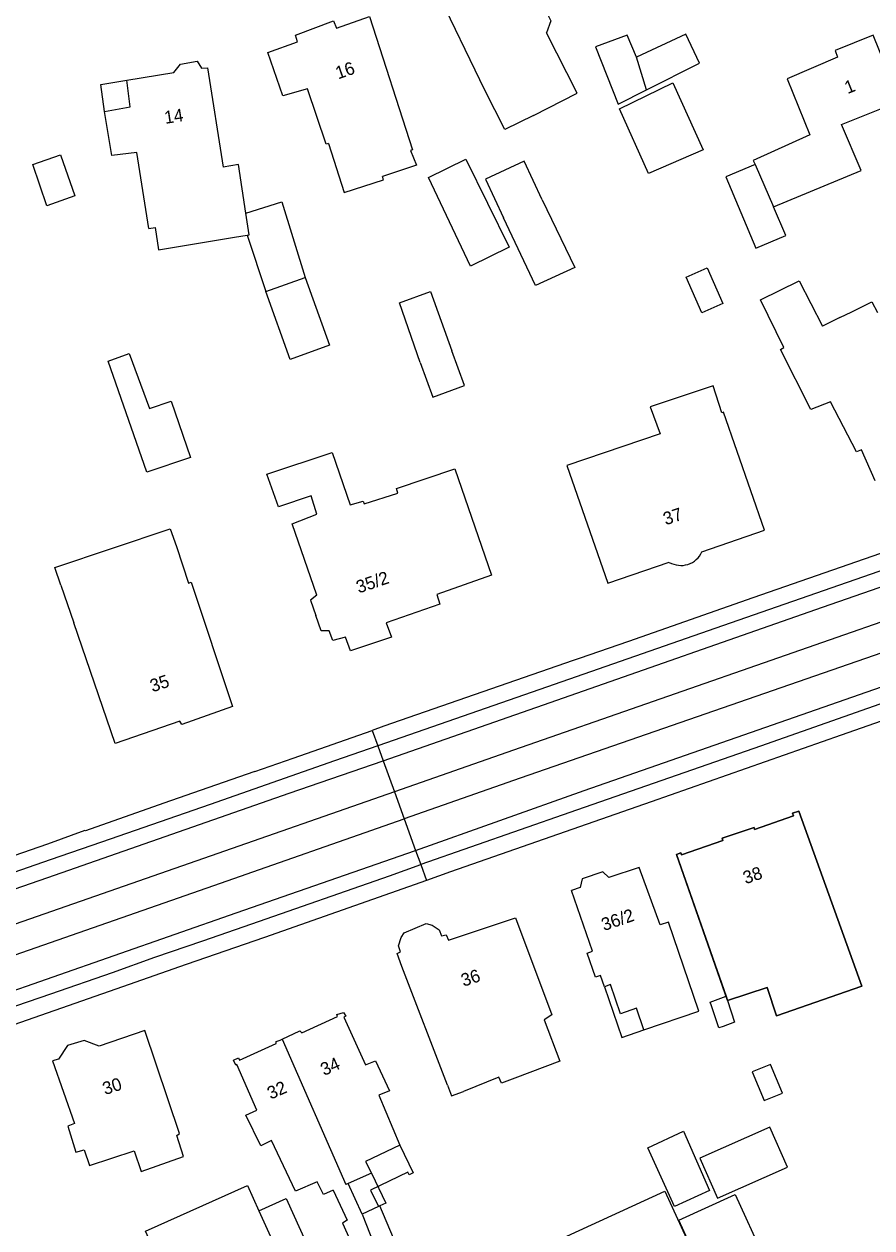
# Model space of a CAD drawing. Extents: x 194485 to 197793, y 468269 to 470822.
# Drawn here: x 194588 to 194667.8, y 469975.4 to 470088.6 of the extents above; entities that cross this region are included whole.
import ezdxf

# ---------------------------------------------------------------- set-up
doc = ezdxf.new("R2010")
doc.units = 0
for name, color, linetype in [('BAG plantopografie panden grensvlak verbouwing pand', 7, 'Continuous'), ('BGT begrenzing pand te verbouwen', 7, 'Continuous'), ('BGT grensvlak gebouwinstallatie plus 1', 7, 'Continuous'), ('BGT grensvlak pand op maaiveld', 7, 'Continuous'), ('BGT grensvlak pand op maaiveld LR', 7, 'Continuous'), ('BGT grensvlak wegdeel', 7, 'Continuous'), ('BGT tekst huisnummerreeks', 7, 'Continuous'), ('GEM grensvlak beperking object', 7, 'Continuous')]:
    doc.layers.add(name, color=color, linetype=linetype)

msp = doc.modelspace()

# ---------------------------------------------------------------- linework, layer by layer
at = {"layer": 'BAG plantopografie panden grensvlak verbouwing pand'}
for p, q in [((194623.38, 469983.2), (194624.63, 469980.59)), ((194624.12, 469980.65), (194620.61, 469978.97)), ((194624.24, 469980.4), (194624.12, 469980.65)), ((194624.63, 469980.59), (194624.24, 469980.4)), ((194620.61, 469978.97), (194621.36, 469977.41))]:
    msp.add_line(p, q, dxfattribs=at)
at = {"layer": 'BGT begrenzing pand te verbouwen'}
msp.add_line((194620.71, 469980.54), (194618.5, 469979.57), dxfattribs=at)
msp.add_lwpolyline([(194623.38, 469983.2), (194620.14, 469981.64), (194620.71, 469980.54)], dxfattribs=at)
at = {"layer": 'BGT grensvlak gebouwinstallatie plus 1'}
for p, q in [((194595.24, 470082.94), (194597.68, 470083.34)), ((194595.58, 470080.42), (194595.24, 470082.94)), ((194608.88, 470070.85), (194612.25, 470071.9)), ((194612.25, 470071.9), (194614.47, 470064.78)), ((194609.01, 470068.79), (194610.75, 470063.48)), ((194650.29, 470064.83), (194652.27, 470065.7)), ((194652.27, 470065.7), (194653.75, 470062.35)), ((194651.77, 470061.48), (194650.29, 470064.83)), ((194653.75, 470062.35), (194651.77, 470061.48)), ((194642.62, 469998.09), (194644.25, 469993.32)), ((194652.55, 469996.65), (194654.06, 469997.21)), ((194652.68, 469996.3), (194652.55, 469996.65)), ((194653.37, 469994.22), (194652.68, 469996.3)), ((194654.21, 469996.78), (194654.86, 469994.76)), ((194654.86, 469994.76), (194653.78, 469994.36)), ((194644.25, 469993.32), (194646.33, 469994.03)), ((194653.78, 469994.36), (194653.37, 469994.22)), ((194658.24, 469990.79), (194656.53, 469990.09)), ((194659.36, 469988.08), (194658.24, 469990.79)), ((194656.53, 469990.09), (194657.65, 469987.38)), ((194657.65, 469987.38), (194659.36, 469988.08)), ((194620.71, 469980.54), (194622.04, 469977.73)), ((194610.11, 469977.01), (194612.67, 469978.18)), ((194612.67, 469978.18), (194614.61, 469973.89)), ((194622.04, 469977.73), (194621.49, 469977.47))]:
    msp.add_line(p, q, dxfattribs=at)
for points in [[(194656.79, 470075.41), (194654.03, 470074.25), (194656.86, 470067.54), (194659.68, 470068.73), (194658.51, 470071.43)], [(194658.17, 469984.88), (194651.58, 469981.95), (194653.25, 469978.2), (194659.85, 469981.13), (194658.17, 469984.88)]]:
    msp.add_lwpolyline(points, dxfattribs=at)
at = {"layer": 'BGT grensvlak pand op maaiveld'}
for p, q in [((194640.04, 470082.12), (194637.17, 470087.82)), ((194597.98, 470080.85), (194597.68, 470083.34)), ((194635.94, 470080.02), (194640.04, 470082.12)), ((194595.58, 470080.42), (194597.98, 470080.85)), ((194629.58, 470075.92), (194633.64, 470067.65)), ((194656.62, 470075.8), (194656.79, 470075.41)), ((194656.79, 470075.41), (194658.51, 470071.43)), ((194658.51, 470071.43), (194666.76, 470074.86)), ((194600.67, 470067.4), (194607.82, 470068.59)), ((194607.82, 470068.59), (194609.01, 470068.79)), ((194610.75, 470063.48), (194614.47, 470064.78)), ((194614.47, 470064.78), (194616.74, 470058.43)), ((194664.77, 470061.02), (194665.88, 470061.58)), ((194664.77, 470061.02), (194665.88, 470061.58)), ((194664.77, 470061.02), (194663.14, 470060.21)), ((194664.77, 470061.02), (194663.14, 470060.21)), ((194595.92, 470056.92), (194597.9, 470057.66)), ((194642.95, 470036.06), (194648.72, 470038.01)), ((194642.95, 470036.06), (194648.72, 470038.01)), ((194591.46, 470035.86), (194590.89, 470037.53)), ((194591.46, 470035.86), (194590.89, 470037.53)), ((194591.46, 470035.86), (194592.68, 470032.3)), ((194591.46, 470035.86), (194592.68, 470032.3)), ((194649.4, 470010.53), (194654.06, 469997.21)), ((194641.48, 470001.42), (194639.52, 470007.14)), ((194640.98, 470001.25), (194641.48, 470001.42)), ((194642.62, 469998.09), (194642.25, 469999.15)), ((194643.18, 469998.29), (194642.62, 469998.09)), ((194644.12, 469995.54), (194643.18, 469998.29)), ((194654.06, 469997.21), (194654.21, 469996.78)), ((194646.33, 469994.03), (194651.49, 469995.79)), ((194632.69, 469989.59), (194629.37, 469988.24)), ((194619.82, 469976.7), (194618.5, 469979.57)), ((194610.11, 469977.01), (194612.05, 469972.72)), ((194621.36, 469977.41), (194619.82, 469976.7)), ((194621.49, 469977.47), (194621.36, 469977.41))]:
    msp.add_line(p, q, dxfattribs=at)
for points in [[(194635.94, 470080.02), (194633.23, 470078.7), (194631.35, 470082.41), (194626.74, 470091.96), (194628.82, 470092.94), (194629, 470093.87), (194630.51, 470094.59), (194631.26, 470094.27), (194633.44, 470095.24)], [(194635.81, 470090.52), (194636.96, 470090.18), (194637.58, 470088.94), (194637.17, 470087.82)], [(194616.65, 470077.4), (194616.44, 470077.33), (194614.69, 470082.55), (194612.35, 470081.88), (194610.95, 470085.96), (194613.75, 470086.95), (194613.54, 470087.58), (194617.12, 470088.93), (194617.41, 470088.25), (194620.5, 470089.33), (194624.56, 470076.81), (194624.37, 470076.75), (194624.94, 470075.37), (194621.73, 470074.3)], [(194645.62, 470085.52), (194644.75, 470087.59), (194641.77, 470086.48), (194643.92, 470081.1), (194646.58, 470082.45)], [(194646.58, 470082.45), (194651.55, 470084.96), (194650.26, 470087.68), (194645.62, 470085.52)], [(194666.76, 470074.86), (194664.92, 470079.18), (194670.42, 470081.37), (194667.9, 470087.6), (194664.34, 470086.13), (194664.56, 470085.52), (194659.8, 470083.49), (194661.95, 470078.2), (194656.62, 470075.8)], [(194597.68, 470083.34), (194602.11, 470084.08), (194602.72, 470084.85), (194604.29, 470085.15), (194604.7, 470084.49), (194605.28, 470084.5), (194606.75, 470075.17)], [(194651.89, 470076.8), (194646.75, 470074.59), (194644.02, 470080.67), (194649.04, 470083.11), (194651.89, 470076.8)], [(194599.76, 470069.39), (194598.62, 470076.55), (194596.26, 470076.27), (194595.58, 470080.42)], [(194616.65, 470077.4), (194618.13, 470072.79), (194621.84, 470073.98), (194621.73, 470074.3)], [(194592.78, 470072.46), (194590.15, 470071.52), (194588.82, 470075.41), (194591.44, 470076.32), (194592.78, 470072.46)], [(194608.88, 470070.85), (194608.18, 470075.42), (194606.75, 470075.17)], [(194633.64, 470067.65), (194630.02, 470065.87), (194626.05, 470074.19), (194629.58, 470075.92)], [(194636.77, 470072.1), (194635.07, 470075.75), (194631.42, 470074.04), (194633.12, 470070.4)], [(194636.77, 470072.1), (194639.82, 470065.72), (194636.13, 470064.03), (194633.12, 470070.4)], [(194609.01, 470068.79), (194609.19, 470068.82), (194608.88, 470070.85)], [(194599.76, 470069.39), (194600.36, 470069.49), (194600.67, 470067.4)], [(194668.09, 470045.68), (194666.81, 470048.59), (194666.32, 470048.4), (194663.89, 470053.11), (194662.05, 470052.38), (194659.18, 470058.02), (194659.49, 470058.21), (194657.31, 470062.68), (194660.95, 470064.47), (194663.14, 470060.21)], [(194668.09, 470045.68), (194666.81, 470048.59), (194666.32, 470048.4), (194663.89, 470053.11), (194662.05, 470052.38), (194659.18, 470058.02), (194659.49, 470058.21), (194657.31, 470062.68), (194660.95, 470064.47), (194663.14, 470060.21)], [(194616.74, 470058.43), (194613.05, 470057.07), (194610.75, 470063.48)], [(194625.27, 470056.79), (194623.32, 470062.42), (194626.26, 470063.47), (194628.26, 470057.89)], [(194625.27, 470056.79), (194623.32, 470062.42), (194626.26, 470063.47), (194628.26, 470057.89)], [(194665.88, 470061.58), (194667.77, 470062.52), (194668.3, 470061.51)], [(194665.88, 470061.58), (194667.77, 470062.52), (194668.3, 470061.51)], [(194597.9, 470057.66), (194599.81, 470052.46), (194601.86, 470053.15), (194603.67, 470047.86)], [(194625.27, 470056.79), (194626.48, 470053.53), (194629.46, 470054.63), (194628.26, 470057.89)], [(194625.27, 470056.79), (194626.48, 470053.53), (194629.46, 470054.63), (194628.26, 470057.89)], [(194603.67, 470047.86), (194599.57, 470046.5), (194595.92, 470056.92)], [(194652.85, 470054.62), (194646.93, 470052.63), (194647.86, 470050.1), (194639.07, 470047.1), (194642.95, 470036.06)], [(194652.85, 470054.62), (194646.93, 470052.63), (194647.86, 470050.1), (194639.07, 470047.1), (194642.95, 470036.06)], [(194651.79, 470039), (194657.67, 470041.02), (194653.82, 470052.12), (194653.67, 470052.08), (194652.85, 470054.62)], [(194651.79, 470039), (194657.67, 470041.02), (194653.82, 470052.12), (194653.67, 470052.08), (194652.85, 470054.62)], [(194615.56, 470034.92), (194613.23, 470041.62), (194615.55, 470042.53), (194615.03, 470044.26), (194611.95, 470043.21), (194610.85, 470046.29), (194616.99, 470048.34), (194618.7, 470043.42), (194619.91, 470043.75), (194620.01, 470043.52), (194623.18, 470044.52), (194623.05, 470044.96), (194628.54, 470046.79), (194631.99, 470036.81)], [(194615.56, 470034.92), (194613.23, 470041.62), (194615.55, 470042.53), (194615.03, 470044.26), (194611.95, 470043.21), (194610.85, 470046.29), (194616.99, 470048.34), (194618.7, 470043.42), (194619.91, 470043.75), (194620.01, 470043.52), (194623.18, 470044.52), (194623.05, 470044.96), (194628.54, 470046.79), (194631.99, 470036.81)], [(194590.89, 470037.53), (194601.77, 470041.17), (194602.34, 470039.5)], [(194590.89, 470037.53), (194601.77, 470041.17), (194602.34, 470039.5)], [(194602.34, 470039.5), (194603.49, 470036.06), (194603.72, 470036.15), (194607.62, 470024.43)], [(194602.34, 470039.5), (194603.49, 470036.06), (194603.72, 470036.15), (194607.62, 470024.43)], [(194631.99, 470036.81), (194626.84, 470034.99), (194627.13, 470034.06), (194622.09, 470032.32), (194622.57, 470030.98), (194618.73, 470029.67), (194618.24, 470030.96), (194617.05, 470030.65), (194616.73, 470031.56)], [(194631.99, 470036.81), (194626.84, 470034.99), (194627.13, 470034.06), (194622.09, 470032.32), (194622.57, 470030.98), (194618.73, 470029.67), (194618.24, 470030.96), (194617.05, 470030.65), (194616.73, 470031.56)], [(194615.56, 470034.92), (194614.95, 470034.44), (194615.45, 470033)], [(194615.56, 470034.92), (194614.95, 470034.44), (194615.45, 470033)], [(194607.62, 470024.43), (194602.84, 470022.74), (194602.68, 470023.06), (194596.57, 470020.97), (194592.68, 470032.3)], [(194607.62, 470024.43), (194602.84, 470022.74), (194602.68, 470023.06), (194596.57, 470020.97), (194592.68, 470032.3)], [(194616.73, 470031.56), (194615.95, 470031.56), (194615.45, 470033)], [(194616.73, 470031.56), (194615.95, 470031.56), (194615.45, 470033)], [(194654.21, 469996.78), (194657.92, 469998.03), (194658.82, 469995.35), (194666.84, 469998.13), (194660.92, 470014.59), (194660.32, 470014.4), (194660.4, 470014.16), (194656.75, 470012.89), (194656.69, 470013.06), (194653.68, 470012.07), (194653.76, 470011.85), (194649.86, 470010.49), (194649.79, 470010.68), (194649.4, 470010.53)], [(194651.49, 469995.79), (194648.63, 470004.15), (194647.85, 470003.91), (194645.89, 470009.31), (194643.02, 470008.35), (194642.45, 470008.89), (194640.53, 470008.23), (194640.32, 470007.41), (194639.52, 470007.14)], [(194627.85, 469988.82), (194623.56, 470000), (194623.11, 470001.21), (194623.42, 470001.38), (194623.23, 470001.92), (194623.5, 470002.71), (194623.76, 470003.16), (194625.85, 470004.04), (194626.4, 470003.87), (194627.06, 470003.45), (194627.3, 470002.87), (194627.73, 470002.98), (194627.95, 470002.46), (194634.26, 470004.57), (194637.66, 469995.44), (194636.94, 469994.98), (194638.41, 469991.09), (194634.19, 469989.5)], [(194642.25, 469999.15), (194641.76, 469998.98), (194640.98, 470001.25)], [(194646.33, 469994.03), (194645.64, 469996.06), (194644.12, 469995.54)], [(194612.3, 469993.16), (194613.96, 469993.95), (194614.14, 469993.74), (194617.49, 469995.29), (194617.44, 469995.48), (194618.05, 469995.68), (194618.28, 469995.32), (194618.11, 469995.22), (194620.14, 469990.73), (194621.08, 469991.13), (194622.38, 469988.3), (194621.39, 469987.88), (194623.38, 469983.2)], [(194603.01, 469982.13), (194602.38, 469984.1), (194602.65, 469984.29), (194599.38, 469993.97), (194595.08, 469992.5), (194593.65, 469993.04), (194592.09, 469992.57), (194591.25, 469991.28), (194590.69, 469991.11), (194592.77, 469985.23), (194592.12, 469984.96), (194592.89, 469982.52), (194593.65, 469982.76), (194594.18, 469981.27), (194598.38, 469982.66), (194599.02, 469980.72), (194603.01, 469982.13)], [(194617.08, 469978.95), (194616.18, 469978.56), (194615.6, 469979.75), (194613.54, 469978.85), (194611.3, 469983.63), (194610.3, 469983.14), (194608.87, 469986.01), (194609.92, 469986.49), (194608.04, 469990.79), (194607.93, 469990.71), (194607.73, 469991.17), (194608.17, 469991.39), (194608.27, 469991.18), (194611.74, 469992.76), (194611.74, 469992.93), (194612.11, 469993.07), (194612.3, 469993.16)], [(194634.19, 469989.5), (194632.92, 469989.02), (194632.69, 469989.59)], [(194627.85, 469988.82), (194628.24, 469987.83), (194629.37, 469988.24)], [(194649.2, 469977.41), (194646.71, 469982.93), (194650.07, 469984.51), (194652.51, 469978.92), (194649.2, 469977.41)], [(194608.67, 469954.77), (194599.44, 469975.09), (194609.02, 469979.4), (194610.11, 469977.01)], [(194617.08, 469978.95), (194618.42, 469976.13), (194617.98, 469975.85), (194619.69, 469972.03), (194621.39, 469972.74)], [(194637.17, 469973.75), (194648.31, 469978.85), (194651.03, 469972.89), (194640.1, 469967.34), (194637.17, 469973.75)], [(194654.92, 469978.56), (194657.58, 469972.73), (194652.27, 469970.3), (194649.61, 469976.13), (194654.92, 469978.56)], [(194623.08, 469973.6), (194623.11, 469973.61), (194621.49, 469977.47)]]:
    msp.add_lwpolyline(points, dxfattribs=at)
msp.add_arc((194649.81, 470039.88), 2.17, 239.8297, 335.9168, dxfattribs=at)
msp.add_arc((194649.81, 470039.88), 2.17, 239.8297, 335.9168, dxfattribs=at)
at = {"layer": 'BGT grensvlak pand op maaiveld LR'}
for p, q in [((194646.58, 470082.45), (194645.62, 470085.52)), ((194612.3, 469993.16), (194618.29, 469979.48)), ((194618.5, 469979.57), (194618.29, 469979.48)), ((194619.82, 469976.7), (194621.39, 469972.74))]:
    msp.add_line(p, q, dxfattribs=at)
at = {"layer": 'BGT grensvlak wegdeel'}
for p, q in [((194613.34, 470019.6), (194620.75, 470022.19)), ((194613.34, 470019.6), (194620.75, 470022.19)), ((194620.75, 470022.19), (194621.28, 470020.74)), ((194621.28, 470020.74), (194621.79, 470019.34)), ((194609.71, 470018.33), (194613.34, 470019.6)), ((194609.71, 470018.33), (194613.34, 470019.6)), ((194621.79, 470019.34), (194622.85, 470016.43)), ((194622.85, 470016.43), (194623.78, 470013.87)), ((194623.78, 470013.87), (194624.85, 470010.91)), ((194624.85, 470010.91), (194625.34, 470009.57)), ((194625.34, 470009.57), (194625.88, 470008.09))]:
    msp.add_line(p, q, dxfattribs=at)
for points in [[(194689.54, 470046.22), (194674.56, 470040.92), (194656.57, 470034.66), (194644.87, 470030.57)], [(194689.54, 470046.22), (194674.56, 470040.92), (194656.57, 470034.66), (194644.87, 470030.57)], [(194693.12, 470045.56), (194689.3, 470044.42), (194671.32, 470038.16), (194654.46, 470032.29), (194635.83, 470025.8), (194621.28, 470020.74)], [(194621.79, 470019.34), (194637.51, 470024.82), (194663.12, 470033.78), (194687.45, 470042.23)], [(194691.01, 470039.77), (194690.92, 470040.11), (194686.61, 470038.66), (194634.07, 470020.35), (194622.85, 470016.43)], [(194691.54, 470037.86), (194691.7, 470037.47), (194634.7, 470017.69), (194623.78, 470013.87)], [(194624.85, 470010.91), (194640.72, 470016.53), (194673.46, 470027.95), (194691.91, 470034.35)], [(194692.76, 470033.09), (194675.22, 470027.01), (194657.3, 470020.73), (194639.36, 470014.46), (194625.34, 470009.57)], [(194697.32, 470032.98), (194683.89, 470028.38), (194664.9, 470021.74), (194647.02, 470015.48), (194628.14, 470008.88), (194625.88, 470008.09)], [(194644.87, 470030.57), (194640.24, 470028.96), (194639.66, 470028.76)], [(194644.87, 470030.57), (194640.24, 470028.96), (194639.66, 470028.76)], [(194639.66, 470028.76), (194621.86, 470022.58), (194620.75, 470022.19)], [(194639.66, 470028.76), (194621.86, 470022.58), (194620.75, 470022.19)], [(194621.28, 470020.74), (194617.21, 470019.32), (194605.53, 470015.24), (194595.28, 470011.69), (194590.45, 470010.01), (194581.42, 470006.88), (194572.14, 470003.62), (194565, 470001.17)], [(194494.79, 469975.4), (194498.3, 469976.51), (194505.94, 469979.12), (194526.94, 469986.45), (194559.54, 469997.72), (194590.24, 470008.37), (194612.94, 470016.28), (194621.79, 470019.34)], [(194609.71, 470018.33), (194605.3, 470016.79), (194601.17, 470015.35), (194593.79, 470012.74), (194593.74, 470012.78), (194590.21, 470011.5), (194584.66, 470009.58), (194575.54, 470006.41), (194570.51, 470004.59)], [(194609.71, 470018.33), (194605.3, 470016.79), (194601.17, 470015.35), (194593.79, 470012.74), (194593.74, 470012.78), (194590.21, 470011.5), (194584.66, 470009.58), (194575.54, 470006.41), (194570.51, 470004.59)], [(194622.85, 470016.43), (194604.9, 470010.16), (194572.84, 469999), (194539.16, 469987.37), (194505.23, 469975.58), (194497.77, 469973.13), (194493.34, 469971.97), (194487.09, 469970.64), (194485.41, 469970.29)], [(194485.41, 469967.35), (194492.68, 469968.89), (194499.88, 469970.66), (194506.35, 469972.83), (194540.33, 469984.74), (194605.85, 470007.61), (194623.78, 470013.87)], [(194492.56, 469964.67), (194502.02, 469968.02), (194524.56, 469975.91), (194552.08, 469985.53), (194579.25, 469995), (194607.98, 470005.05), (194624.85, 470010.91)], [(194525.01, 469974.5), (194529.8, 469976.16), (194539.12, 469979.44), (194544.43, 469981.31), (194547.18, 469982.29), (194550.98, 469983.64), (194557.61, 469985.93), (194559.69, 469986.68), (194561.85, 469987.41), (194570.44, 469990.46), (194578.86, 469993.35), (194584.1, 469995.22), (194590.52, 469997.42), (194596.33, 469999.44), (194600.32, 470000.86), (194604.84, 470002.42), (194609.44, 470004), (194622.38, 470008.53), (194625.34, 470009.57)], [(194625.88, 470008.09), (194610.64, 470002.73), (194603.26, 470000.18), (194597.27, 469998.08), (194579.94, 469992.04), (194576.68, 469990.94), (194570.83, 469988.89), (194551.94, 469982.32), (194544.94, 469979.85), (194540.43, 469978.28), (194530.04, 469974.66), (194526.02, 469973.24), (194523.44, 469972.38), (194518.98, 469970.87), (194504.57, 469965.83), (194504.57, 469965.74), (194499.65, 469964), (194496.96, 469963.01), (194496.97, 469962.99)]]:
    msp.add_lwpolyline(points, dxfattribs=at)
at = {"layer": 'GEM grensvlak beperking object'}
msp.add_lwpolyline([(194649.79, 470010.68), (194649.86, 470010.49), (194653.76, 470011.85), (194653.68, 470012.07), (194656.69, 470013.06), (194656.75, 470012.89), (194660.4, 470014.16), (194660.32, 470014.4), (194660.92, 470014.59), (194666.84, 469998.13), (194658.82, 469995.35), (194657.92, 469998.03), (194654.21, 469996.78), (194649.4, 470010.53), (194649.79, 470010.68)], dxfattribs=at)

# ---------------------------------------------------------------- texts
at = {"layer": 'BGT tekst huisnummerreeks'}
for s, rotation, p in [('16', 19.3, (194617.56, 470083.42)), ('1', 22, (194665.5, 470082.04)), ('14', 8.7, (194601.3, 470079.24)), ('37', 18.6, (194648.38, 470041.48)), ('35/2', 18.7, (194619.5, 470035.07)), ('35', 18.8, (194600.1, 470025.77)), ('38', 19.2, (194655.9, 470007.72)), ('36/2', 18.8, (194642.57, 470003.32)), ('36', 18.5, (194629.36, 469998.08)), ('34', 24, (194616.23, 469989.69)), ('30', 18.2, (194595.63, 469987.89)), ('32', 24, (194611.22, 469987.46))]:
    msp.add_text(s, height=1.2, rotation=rotation, dxfattribs=at).set_placement(p)

doc.saveas('drawing.dxf')
